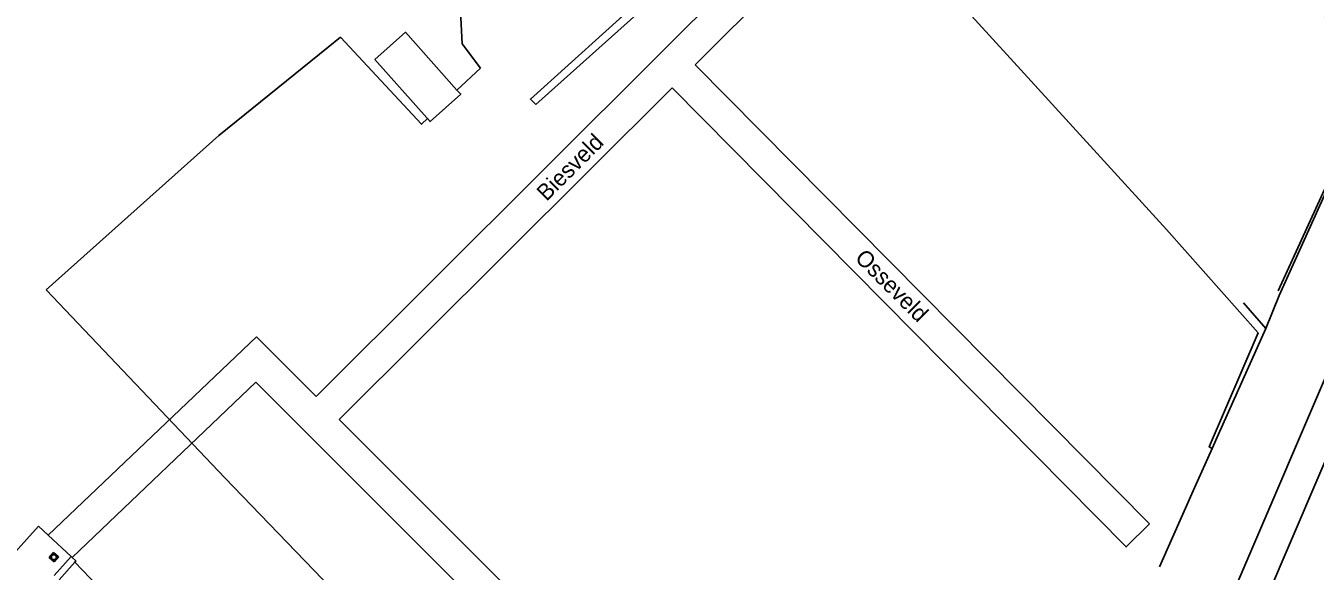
# Model space of a CAD drawing. Extents: x 136000 to 141014, y 402000 to 403500.
# Drawn here: x 138488.5 to 138686.1, y 402987.2 to 403070.9 of the extents above; entities that cross this region are included whole.
import ezdxf

# ---------------------------------------------------------------- set-up
doc = ezdxf.new("R2010")
doc.units = 0
for name, color, linetype in [('gg-afsc-draadraster', 7, 'Continuous'), ('gg-afsc-erfafscheiding', 7, 'Continuous'), ('gg-afsc-hekwerk', 7, 'Continuous'), ('gg-afsc-lijn draadraster', 7, 'Continuous'), ('gg-anno-openbare ruimte label', 7, 'Continuous'), ('gg-bbg-bijgebouw', 7, 'Continuous'), ('gg-bbg-gedigitaliseerde bijgebouw', 7, 'Continuous'), ('gg-knt-bronhoudergrens', 7, 'Continuous'), ('gg-knt-plantopografie kant verharding', 7, 'Continuous'), ('gg-knt-verharding', 7, 'Continuous'), ('gg-kntw-midden sloot', 7, 'Continuous'), ('gt-symb-rioolschacht', 7, 'Continuous')]:
    doc.layers.add(name, color=color, linetype=linetype)

# ---------------------------------------------------------------- blocks, each defined once
blk = doc.blocks.new('gt0-RS')
at = {"layer": 'gt-symb-rioolschacht'}
blk.add_lwpolyline([(-0.5, -0.5), (0.5, -0.5), (0.5, 0.5), (-0.5, 0.5)], close=True, dxfattribs=at)
blk.add_circle((0, 0), 0.375, dxfattribs=at)

msp = doc.modelspace()

# ---------------------------------------------------------------- linework, layer by layer
at = {"layer": 'gg-afsc-draadraster'}
for points in [[(138566.65, 403058.79), (138565.84, 403059.62), (138588.94, 403080.49), (138607.39, 403097.06)], [(138570.33, 403089.77), (138562.93, 403081.56), (138562.42, 403082.2), (138555.12, 403073.1), (138555.39, 403068.07), (138558.2, 403064.37)], [(138536.73, 403069.13), (138534.82, 403067.58), (138518.08, 403054.05), (138491.62, 403030.37)]]:
    msp.add_lwpolyline(points, dxfattribs=at)
at = {"layer": 'gg-afsc-erfafscheiding'}
for p, q in [((138490.45, 402994.12), (138491.94, 402992.74)), ((138491.94, 402992.74), (138495.45, 402989.49)), ((138495.45, 402989.49), (138495.61, 402989.34))]:
    msp.add_line(p, q, dxfattribs=at)
for points in [[(138678.55, 403024.44), (138680.57, 403029.48), (138722.46, 403122.33)], [(138495.61, 402989.34), (138496.17, 402988.82), (138496, 402988.63)]]:
    msp.add_lwpolyline(points, dxfattribs=at)
at = {"layer": 'gg-afsc-hekwerk'}
for p, q in [((138678.55, 403024.44), (138675.09, 403028.4)), ((138670.31, 403006.06), (138667.62, 403000)), ((138662.25, 402987.9), (138667.62, 403000))]:
    msp.add_line(p, q, dxfattribs=at)
msp.add_lwpolyline([(138678.55, 403024.44), (138671.28, 403008.24), (138670.31, 403006.06)], dxfattribs=at)
msp.add_lwpolyline([(138678.55, 403024.44), (138671.28, 403008.24), (138670.31, 403006.06)], dxfattribs=at)
at = {"layer": 'gg-afsc-lijn draadraster'}
for points in [[(138566.65, 403058.79), (138565.84, 403059.62), (138588.94, 403080.49), (138607.39, 403097.06)], [(138570.33, 403089.77), (138562.93, 403081.56), (138562.42, 403082.2), (138555.12, 403073.1), (138555.39, 403068.07), (138558.2, 403064.37)], [(138536.73, 403069.13), (138534.82, 403067.58), (138518.08, 403054.05), (138491.62, 403030.37)]]:
    msp.add_lwpolyline(points, dxfattribs=at)
at = {"layer": 'gg-bbg-bijgebouw'}
msp.add_line((138496, 402988.63), (138493.6, 402985.92), dxfattribs=at)
at = {"layer": 'gg-bbg-gedigitaliseerde bijgebouw'}
for p, q in [((138549.96, 403056.73), (138541.98, 403065.67)), ((138550.06, 403056.62), (138549.96, 403056.73)), ((138500.74, 402983.73), (138496, 402988.63))]:
    msp.add_line(p, q, dxfattribs=at)
for points in [[(138541.98, 403065.67), (138546.67, 403069.86), (138554.58, 403061)], [(138554.58, 403061), (138555.16, 403060.36), (138550.47, 403056.16), (138550.06, 403056.62)]]:
    msp.add_lwpolyline(points, dxfattribs=at)
at = {"layer": 'gg-knt-bronhoudergrens'}
msp.add_line((138558.2, 403064.37), (138554.58, 403061), dxfattribs=at)
for points in [[(138670.31, 403006.06), (138669.86, 403006.28), (138677.34, 403023.78), (138663.33, 403039.62), (138639.92, 403065.29), (138610.2, 403097.87), (138588.42, 403078.33), (138566.65, 403058.79)], [(138550.06, 403056.62), (138549.17, 403055.77), (138536.73, 403069.13)], [(138491.62, 403030.37), (138519.01, 403001.53), (138570.86, 402947.75), (138622.72, 402893.97), (138597.85, 402833.81)]]:
    msp.add_lwpolyline(points, dxfattribs=at)
at = {"layer": 'gg-knt-plantopografie kant verharding'}
for p, q in [((138731.6, 403119.82), (138645.46, 402918.24)), ((138736.14, 403117.72), (138650.07, 402916.31)), ((138532.99, 403014.04), (138585.79, 403066.66)), ((138591.09, 403064.88), (138660.69, 402994.47)), ((138536.52, 403010.51), (138587.55, 403061.35)), ((138491.94, 402992.74), (138523.85, 403023.18)), ((138523.85, 403023.18), (138532.99, 403014.04)), ((138495.61, 402989.34), (138523.77, 403016.2)), ((138523.77, 403016.2), (138531.22, 403008.74))]:
    msp.add_line(p, q, dxfattribs=at)
for points in [[(138585.79, 403066.66), (138636.57, 403117.26), (138640.37, 403119.29), (138644.45, 403119.29), (138648.81, 403118.08), (138651.85, 403115.51), (138694.57, 403072.19), (138698.12, 403071.65), (138701.44, 403073.03), (138704.59, 403077.84), (138723.54, 403123.83)], [(138591.09, 403064.88), (138639.58, 403113.2), (138641.62, 403114.29), (138643.77, 403114.29), (138646.42, 403113.55), (138648.45, 403111.84), (138692.18, 403067.5), (138698.75, 403066.49), (138704.78, 403069.01), (138709.03, 403075.49), (138727.99, 403121.49)], [(138587.55, 403061.35), (138657.13, 402990.96), (138660.69, 402994.47)], [(138536.52, 403010.51), (138616.79, 402930.22), (138645.46, 402918.24)], [(138531.22, 403008.74), (138613.95, 402925.98), (138645.82, 402912.67)]]:
    msp.add_lwpolyline(points, dxfattribs=at)
at = {"layer": 'gg-knt-verharding'}
for p, q in [((138485.56, 402988.67), (138490.45, 402994.12)), ((138495.45, 402989.49), (138492.85, 402986.59))]:
    msp.add_line(p, q, dxfattribs=at)
at = {"layer": 'gg-kntw-midden sloot'}
msp.add_line((138707.38, 403089.29), (138680.43, 403030.23), dxfattribs=at)

# ---------------------------------------------------------------- block references
at = {"layer": 'gt-symb-rioolschacht', "rotation": 48.08093588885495}
msp.add_blockref('gt0-RS', (138492.81, 402989.39), dxfattribs=at)

# ---------------------------------------------------------------- texts
at = {"layer": 'gg-anno-openbare ruimte label'}
for s, rotation, p in [('Biesveld', 44.9, (138568.3, 403043.85)), ('Osseveld', 314.9, (138615.42, 403035.09))]:
    msp.add_text(s, height=2.5, rotation=rotation, dxfattribs=at).set_placement(p)

doc.saveas('drawing.dxf')
